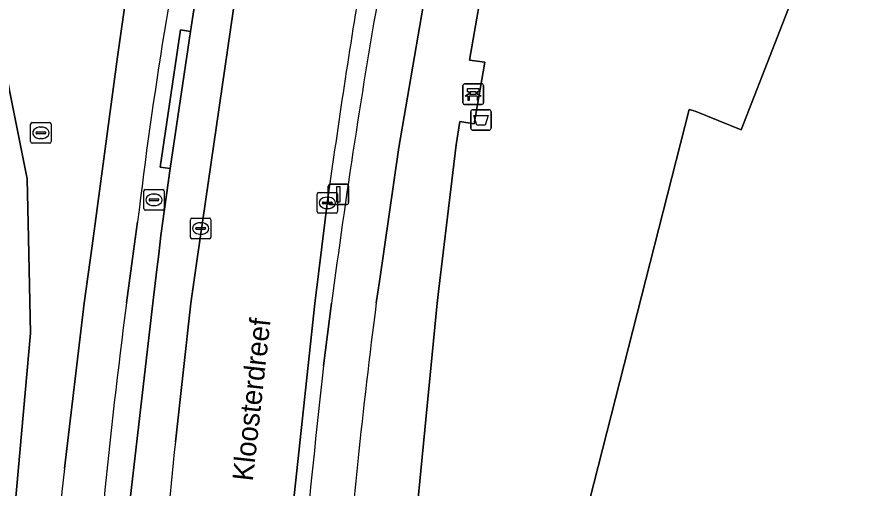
# Model space of a CAD drawing. Extents: x 160023 to 161302, y 384750 to 385707.
# Drawn here: x 160798.88 to 160839.9, y 385100.23 to 385123.2 of the extents above; entities that cross this region are included whole.
import ezdxf

# ---------------------------------------------------------------- set-up
doc = ezdxf.new("R2010")
doc.units = 0
for name, color, linetype in [('IMGEO_Afvalbak', 7, 'Continuous'), ('IMGEO_Bank', 7, 'Continuous'), ('IMGEO_Erf', 7, 'Continuous'), ('IMGEO_Fietspad_open', 7, 'Continuous'), ('IMGEO_Kolk', 7, 'Continuous'), ('IMGEO_Lichtmast', 7, 'Continuous'), ('IMGEO_Openbare_ruimte_label', 7, 'Continuous'), ('IMGEO_Pand', 7, 'Continuous'), ('IMGEO_Parkeervlak_open', 7, 'Continuous'), ('IMGEO_Rijbaan_lokaal_gesloten', 7, 'Continuous'), ('IMGEO_Rioolput', 7, 'Continuous'), ('IMGEO_Verkeerseiland_open', 7, 'Continuous'), ('IMGEO_Voetpad_open', 7, 'Continuous')]:
    doc.layers.add(name, color=color, linetype=linetype)

msp = doc.modelspace()

# ---------------------------------------------------------------- linework, layer by layer
at = {"layer": 'IMGEO_Afvalbak'}
for p, q in [((160821.015, 385117.773), (160821.015, 385118.573)), ((160821.015, 385118.573), (160821.015, 385117.773)), ((160821.115, 385118.673), (160821.905, 385118.673)), ((160821.905, 385118.673), (160821.115, 385118.673)), ((160822.005, 385118.573), (160822.005, 385117.773)), ((160822.005, 385117.773), (160822.005, 385118.573)), ((160821.905, 385117.673), (160821.115, 385117.673)), ((160821.115, 385117.673), (160821.905, 385117.673))]:
    msp.add_line(p, q, dxfattribs=at)
msp.add_lwpolyline([(160821.158, 385118.387), (160821.862, 385118.387), (160821.713, 385117.917), (160821.307, 385117.917), (160821.158, 385118.387)], dxfattribs=at)
for centre, start, end in [((160821.115, 385118.573), 90, 180), ((160821.115, 385118.573), 90, 180), ((160821.905, 385118.573), 0, 90), ((160821.905, 385118.573), 360, 90), ((160821.115, 385117.773), 180, 270), ((160821.115, 385117.773), 180, 270), ((160821.905, 385117.773), 270, 0), ((160821.905, 385117.773), 270, 0)]:
    msp.add_arc(centre, 0.1, start, end, dxfattribs=at)
at = {"layer": 'IMGEO_Bank'}
for p, q in [((160820.631, 385119.004), (160820.631, 385119.845)), ((160820.631, 385119.845), (160820.631, 385119.004)), ((160820.706, 385119.929), (160821.547, 385119.929)), ((160821.547, 385119.929), (160820.706, 385119.929)), ((160821.631, 385119.854), (160821.631, 385119.013)), ((160821.631, 385119.013), (160821.631, 385119.854)), ((160821.328, 385119.327), (160820.935, 385119.327)), ((160820.94, 385119.435), (160820.94, 385119.541)), ((160820.984, 385119.541), (160820.984, 385119.435)), ((160821.272, 385119.547), (160820.99, 385119.547)), ((160820.99, 385119.429), (160821.272, 385119.429)), ((160821.278, 385119.435), (160821.278, 385119.541)), ((160821.322, 385119.541), (160821.322, 385119.435)), ((160821.556, 385118.929), (160820.715, 385118.929)), ((160820.715, 385118.929), (160821.556, 385118.929))]:
    msp.add_line(p, q, dxfattribs=at)
for points in [[(160820.934, 385119.547), (160820.848, 385119.547), (160820.848, 385119.708), (160821.411, 385119.708), (160821.411, 385119.547), (160821.328, 385119.547)], [(160820.878, 385119.327), (160820.736, 385119.327), (160820.848, 385119.429), (160820.934, 385119.429)], [(160820.928, 385119.32), (160820.928, 385119.113), (160820.885, 385119.113), (160820.885, 385119.32)], [(160821.328, 385119.429), (160821.411, 385119.429), (160821.523, 385119.327), (160821.384, 385119.327)], [(160821.378, 385119.32), (160821.378, 385119.113), (160821.334, 385119.113), (160821.334, 385119.32)]]:
    msp.add_lwpolyline(points, dxfattribs=at)
for centre, radius, start, end in [((160820.709, 385119.851), 0.0779, 92.4484, 184.2845), ((160820.709, 385119.851), 0.0779, 92.4484, 184.2845), ((160821.553, 385119.851), 0.0779, 2.4484, 94.2845), ((160821.553, 385119.851), 0.0779, 2.4484, 94.2845), ((160820.878, 385119.32), 0.00671, 2.8957, 87.1043), ((160820.935, 385119.32), 0.00671, 92.8957, 177.1043), ((160820.933, 385119.54), 0.00671, 2.8957, 87.1043), ((160820.933, 385119.436), 0.00671, 272.8957, 357.1043), ((160820.99, 385119.54), 0.00671, 92.8957, 177.1043), ((160820.99, 385119.436), 0.00671, 182.8957, 267.1043), ((160821.272, 385119.54), 0.00671, 2.8957, 87.1043), ((160821.272, 385119.436), 0.00671, 272.8957, 357.1043), ((160821.329, 385119.54), 0.00671, 92.8957, 177.1043), ((160821.329, 385119.436), 0.00671, 182.8957, 267.1043), ((160821.327, 385119.32), 0.00671, 2.8957, 87.1043), ((160821.384, 385119.32), 0.00671, 92.8957, 177.1043), ((160820.709, 385119.007), 0.0779, 182.4484, 274.2845), ((160820.709, 385119.007), 0.0779, 182.4484, 274.2845), ((160821.553, 385119.007), 0.0779, 272.4484, 4.2845), ((160821.553, 385119.007), 0.0779, 272.4484, 4.2845)]:
    msp.add_arc(centre, radius, start, end, dxfattribs=at)
at = {"layer": 'IMGEO_Erf'}
for points in [[(160824.319, 385136.352), (160823.19, 385132.691), (160821.777, 385125.837), (160820.943, 385121.086), (160821.701, 385120.986), (160821.183, 385117.99), (160820.479, 385118.092), (160820.3, 385116.961), (160819.462, 385109.952), (160819.377, 385109.239), (160817.97, 385094.915), (160817.493, 385086.73), (160817.158, 385080.978)], [(160823.383, 385078.895), (160825.129, 385086.062), (160823.429, 385086.384), (160831.653, 385118.678), (160831.957, 385118.596), (160834.191, 385117.684), (160838.006, 385127.449), (160838.119, 385127.737), (160840.266, 385126.91)], [(160797.819, 385088.71), (160799.541, 385107.79), (160799.447, 385112.419), (160799.389, 385115.305), (160798.53, 385119.6)]]:
    msp.add_lwpolyline(points, dxfattribs=at)
at = {"layer": 'IMGEO_Fietspad_open'}
for points in [[(160816.408, 385109.267), (160816.558, 385110.31), (160817.498, 385116.828), (160820.912, 385136.652), (160822.632, 385143.017)], [(160806.987, 385140.009), (160806.812, 385140.089), (160805.158, 385130.84), (160803.792, 385121.253), (160802.547, 385112.037), (160802.171, 385109.249), (160801.198, 385101.19)], [(160804.227, 385109.257), (160804.575, 385111.787), (160804.771, 385113.217)], [(160814.228, 385109.249), (160813.839, 385106.188)]]:
    msp.add_lwpolyline(points, dxfattribs=at)
for centre, radius, start, end in [((161027.665, 385086.62), 224.476, 168.44398, 173.19524), ((161166.075, 385063.236), 354.843, 169.99067, 172.54944), ((161099.837, 385070.616), 298.125, 172.55272, 176.31071), ((161094.777, 385072.862), 280.74, 172.54923, 175.72144), ((161213.426, 385060.359), 402.207, 173.45727, 176.16098), ((161187.795, 385060.79), 388.702, 174.03418, 176.72148)]:
    msp.add_arc(centre, radius, start, end, dxfattribs=at)
at = {"layer": 'IMGEO_Kolk'}
for p, q in [((160799.629, 385118.044), (160800.481, 385118.044)), ((160799.554, 385117.118), (160799.554, 385117.97)), ((160799.856, 385117.587), (160800.254, 385117.587)), ((160800.042, 385117.824), (160800.067, 385117.824)), ((160800.555, 385117.97), (160800.555, 385117.118)), ((160799.813, 385117.538), (160799.813, 385117.55)), ((160800.251, 385117.501), (160799.853, 385117.501)), ((160800.065, 385117.264), (160800.04, 385117.264)), ((160800.297, 385117.55), (160800.297, 385117.538)), ((160800.481, 385117.044), (160799.629, 385117.044)), ((160813.519, 385113.706), (160813.519, 385114.558)), ((160813.594, 385114.632), (160814.446, 385114.632)), ((160814.007, 385114.412), (160814.032, 385114.412)), ((160814.52, 385114.558), (160814.52, 385113.706)), ((160813.778, 385114.126), (160813.778, 385114.138)), ((160814.216, 385114.089), (160813.818, 385114.089)), ((160813.821, 385114.175), (160814.219, 385114.175)), ((160814.262, 385114.138), (160814.262, 385114.126)), ((160814.446, 385113.632), (160813.594, 385113.632)), ((160814.03, 385113.852), (160814.005, 385113.852)), ((160807.343, 385112.461), (160807.343, 385113.313)), ((160807.418, 385113.387), (160808.27, 385113.387)), ((160807.831, 385113.167), (160807.856, 385113.167)), ((160808.344, 385113.313), (160808.344, 385112.461)), ((160807.602, 385112.881), (160807.602, 385112.893)), ((160808.04, 385112.844), (160807.642, 385112.844)), ((160807.645, 385112.93), (160808.043, 385112.93)), ((160808.086, 385112.893), (160808.086, 385112.881)), ((160808.27, 385112.387), (160807.418, 385112.387)), ((160807.854, 385112.607), (160807.829, 385112.607))]:
    msp.add_line(p, q, dxfattribs=at)
for points in [[(160799.629, 385118.044), (160800.481, 385118.044)], [(160799.554, 385117.118), (160799.554, 385117.97)], [(160800.555, 385117.97), (160800.555, 385117.118)], [(160800.481, 385117.044), (160799.629, 385117.044)], [(160813.519, 385113.706), (160813.519, 385114.558)], [(160813.594, 385114.632), (160814.446, 385114.632)], [(160814.52, 385114.558), (160814.52, 385113.706)], [(160814.446, 385113.632), (160813.594, 385113.632)], [(160807.343, 385112.461), (160807.343, 385113.313)], [(160807.418, 385113.387), (160808.27, 385113.387)], [(160808.344, 385113.313), (160808.344, 385112.461)], [(160808.27, 385112.387), (160807.418, 385112.387)]]:
    msp.add_lwpolyline(points, dxfattribs=at)
for centre, radius, start, end in [((160799.631, 385117.968), 0.0765, 91.552, 178.448), ((160799.631, 385117.968), 0.0765, 91.552, 178.448), ((160800.479, 385117.968), 0.0765, 1.552, 88.448), ((160800.479, 385117.968), 0.0765, 1.552, 88.448), ((160799.853, 385117.547), 0.0403, 85.8775, 175.7526), ((160800.258, 385117.549), 0.0386, 1.7309, 96.639), ((160799.85, 385117.537), 0.0366, 178.938, 274.7102), ((160800.254, 385117.544), 0.043, 264.8664, 352.4533), ((160799.631, 385117.12), 0.0765, 181.552, 268.448), ((160799.631, 385117.12), 0.0765, 181.552, 268.448), ((160800.479, 385117.12), 0.0765, 271.552, 358.448), ((160800.479, 385117.12), 0.0765, 271.552, 358.448), ((160813.596, 385114.556), 0.0765, 91.552, 178.448), ((160813.596, 385114.556), 0.0765, 91.552, 178.448), ((160814.444, 385114.556), 0.0765, 1.552, 88.448), ((160814.444, 385114.556), 0.0765, 1.552, 88.448), ((160813.818, 385114.135), 0.0403, 85.8775, 175.7526), ((160813.815, 385114.125), 0.0366, 178.938, 274.7102), ((160814.219, 385114.132), 0.043, 264.8664, 352.4533), ((160814.223, 385114.137), 0.0386, 1.7309, 96.639), ((160813.596, 385113.708), 0.0765, 181.552, 268.448), ((160813.596, 385113.708), 0.0765, 181.552, 268.448), ((160814.444, 385113.708), 0.0765, 271.552, 358.448), ((160814.444, 385113.708), 0.0765, 271.552, 358.448), ((160807.42, 385113.311), 0.0765, 91.552, 178.448), ((160807.42, 385113.311), 0.0765, 91.552, 178.448), ((160808.268, 385113.311), 0.0765, 1.552, 88.448), ((160808.268, 385113.311), 0.0765, 1.552, 88.448), ((160807.642, 385112.89), 0.0403, 85.8775, 175.7526), ((160807.639, 385112.88), 0.0366, 178.938, 274.7102), ((160808.043, 385112.887), 0.043, 264.8664, 352.4533), ((160808.047, 385112.892), 0.0386, 1.7309, 96.639), ((160807.42, 385112.463), 0.0765, 181.552, 268.448), ((160807.42, 385112.463), 0.0765, 181.552, 268.448), ((160808.268, 385112.463), 0.0765, 271.552, 358.448), ((160808.268, 385112.463), 0.0765, 271.552, 358.448)]:
    msp.add_arc(centre, radius, start, end, dxfattribs=at)
for centre, major_axis, ratio, start_param, end_param in [((160800.041, 385117.544), (-0.387, 0.002), 0.722429, 4.712389, 7.853982), ((160800.066, 385117.544), (-0.39, 0.002), 0.717154, 1.570796, 4.712389), ((160814.006, 385114.132), (-0.387, 0.002), 0.722429, 4.712389, 7.853982), ((160814.031, 385114.132), (-0.39, 0.002), 0.717154, 1.570796, 4.712389), ((160807.83, 385112.887), (-0.387, 0.002), 0.722429, 4.712389, 7.853982), ((160807.855, 385112.887), (-0.39, 0.002), 0.717154, 1.570796, 4.712389)]:
    msp.add_ellipse(centre, major_axis=major_axis, ratio=ratio, start_param=start_param, end_param=end_param, dxfattribs=at)
at = {"layer": 'IMGEO_Lichtmast'}
for p, q in [((160814.064, 385114.148), (160814.064, 385114.948)), ((160814.064, 385114.948), (160814.064, 385114.148)), ((160814.164, 385115.048), (160814.954, 385115.048)), ((160814.954, 385115.048), (160814.164, 385115.048)), ((160815.054, 385114.948), (160815.054, 385114.148)), ((160815.054, 385114.148), (160815.054, 385114.948)), ((160814.954, 385114.048), (160814.164, 385114.048)), ((160814.164, 385114.048), (160814.954, 385114.048))]:
    msp.add_line(p, q, dxfattribs=at)
msp.add_lwpolyline([(160814.484, 385114.923), (160814.634, 385114.923), (160814.634, 385114.173), (160814.484, 385114.173), (160814.484, 385114.923)], dxfattribs=at)
for centre, start, end in [((160814.164, 385114.948), 90, 180), ((160814.164, 385114.948), 90, 180), ((160814.954, 385114.948), 0, 90), ((160814.954, 385114.948), 360, 90), ((160814.164, 385114.148), 180, 270), ((160814.164, 385114.148), 180, 270), ((160814.954, 385114.148), 270, 0), ((160814.954, 385114.148), 270, 0)]:
    msp.add_arc(centre, 0.1, start, end, dxfattribs=at)
at = {"layer": 'IMGEO_Pand'}
msp.add_lwpolyline([(160840.266, 385126.91), (160838.119, 385127.737), (160838.006, 385127.449), (160834.191, 385117.684), (160831.957, 385118.596), (160831.653, 385118.678), (160823.429, 385086.384), (160825.129, 385086.062), (160828.342, 385085.452), (160833.816, 385084.412), (160838.252, 385083.57), (160839.18, 385086.042), (160843.624, 385084.303)], dxfattribs=at)
at = {"layer": 'IMGEO_Parkeervlak_open'}
for points in [[(160806.609, 385102.491), (160807.364, 385109.255), (160807.671, 385111.405), (160809.428, 385123.468), (160810.322, 385129.05)], [(160807.974, 385126.459), (160807.837, 385125.663), (160807.356, 385122.484), (160806.362, 385115.806), (160805.907, 385112.544), (160805.797, 385111.636), (160805.707, 385110.893), (160805.51, 385109.241), (160804.043, 385096.613), (160803.257, 385086.284)]]:
    msp.add_lwpolyline(points, dxfattribs=at)
msp.add_arc((161115.888, 385069.462), 311.037, 173.9043, 176.91543, dxfattribs=at)
at = {"layer": 'IMGEO_Rijbaan_lokaal_gesloten'}
for points in [[(160815.783, 385125.717), (160816.313, 385128.431), (160810.382, 385129.466), (160810.322, 385129.05), (160809.428, 385123.468), (160807.671, 385111.405), (160807.364, 385109.255), (160806.609, 385102.491)], [(160810.365, 385063.127), (160810.349, 385065.915), (160810.447, 385069.976), (160810.443, 385070.203), (160810.543, 385074.456), (160810.705, 385078.456), (160810.741, 385079.241), (160811.204, 385087.519), (160811.372, 385089.77), (160811.529, 385091.725), (160813.411, 385109.224), (160813.592, 385110.675), (160814.083, 385114.629)]]:
    msp.add_lwpolyline(points, dxfattribs=at)
for centre, radius, start, end in [((161171.8, 385065.459), 361.08, 170.39332, 172.17338), ((161115.888, 385069.462), 311.037, 173.9043, 176.91543)]:
    msp.add_arc(centre, radius, start, end, dxfattribs=at)
at = {"layer": 'IMGEO_Rioolput'}
for p, q in [((160805.067, 385113.854), (160805.067, 385114.706)), ((160805.142, 385114.78), (160805.994, 385114.78)), ((160806.068, 385114.706), (160806.068, 385113.854)), ((160805.326, 385114.274), (160805.326, 385114.286)), ((160805.369, 385114.323), (160805.767, 385114.323)), ((160805.555, 385114.56), (160805.58, 385114.56)), ((160805.81, 385114.286), (160805.81, 385114.274)), ((160805.764, 385114.237), (160805.366, 385114.237)), ((160805.578, 385114), (160805.553, 385114)), ((160805.994, 385113.78), (160805.142, 385113.78))]:
    msp.add_line(p, q, dxfattribs=at)
for points in [[(160805.067, 385113.854), (160805.067, 385114.706)], [(160805.142, 385114.78), (160805.994, 385114.78)], [(160806.068, 385114.706), (160806.068, 385113.854)], [(160805.994, 385113.78), (160805.142, 385113.78)]]:
    msp.add_lwpolyline(points, dxfattribs=at)
for centre, radius, start, end in [((160805.144, 385114.704), 0.0765, 91.552, 178.448), ((160805.144, 385114.704), 0.0765, 91.552, 178.448), ((160805.992, 385114.704), 0.0765, 1.552, 88.448), ((160805.992, 385114.704), 0.0765, 1.552, 88.448), ((160805.366, 385114.283), 0.0403, 85.8775, 175.7526), ((160805.771, 385114.285), 0.0386, 1.7309, 96.639), ((160805.363, 385114.273), 0.0366, 178.938, 274.7102), ((160805.767, 385114.28), 0.043, 264.8664, 352.4533), ((160805.144, 385113.856), 0.0765, 181.552, 268.448), ((160805.144, 385113.856), 0.0765, 181.552, 268.448), ((160805.992, 385113.856), 0.0765, 271.552, 358.448), ((160805.992, 385113.856), 0.0765, 271.552, 358.448)]:
    msp.add_arc(centre, radius, start, end, dxfattribs=at)
for centre, major_axis, ratio, start_param, end_param in [((160805.554, 385114.28), (-0.387, 0.002), 0.722429, 4.712389, 7.853982), ((160805.579, 385114.28), (-0.39, 0.002), 0.717154, 1.570796, 4.712389)]:
    msp.add_ellipse(centre, major_axis=major_axis, ratio=ratio, start_param=start_param, end_param=end_param, dxfattribs=at)
at = {"layer": 'IMGEO_Verkeerseiland_open'}
for points in [[(160803.257, 385086.284), (160804.043, 385096.613), (160805.51, 385109.241), (160805.707, 385110.893), (160805.797, 385111.636), (160805.907, 385112.544), (160806.362, 385115.806), (160805.868, 385115.879), (160806.862, 385122.557), (160807.356, 385122.484), (160807.837, 385125.663), (160807.974, 385126.459)], [(160814.083, 385114.629), (160813.592, 385110.675), (160813.411, 385109.224), (160811.529, 385091.725), (160811.372, 385089.77), (160811.821, 385089.747), (160811.177, 385079.185), (160810.741, 385079.241), (160810.705, 385078.456), (160810.543, 385074.456), (160810.443, 385070.203), (160810.447, 385069.976), (160810.946, 385069.971), (160810.865, 385063.123), (160810.365, 385063.127)], [(160804.771, 385113.217), (160804.575, 385111.787), (160804.227, 385109.257)], [(160813.839, 385106.188), (160814.228, 385109.249)]]:
    msp.add_lwpolyline(points, dxfattribs=at)
for centre, radius, start, end in [((161027.665, 385086.62), 224.476, 168.44398, 173.19524), ((161171.8, 385065.459), 361.08, 170.39332, 172.17338), ((161166.075, 385063.236), 354.843, 169.99067, 172.54944), ((161099.837, 385070.616), 298.125, 172.55272, 176.31071), ((161213.426, 385060.359), 402.207, 173.45727, 176.16098)]:
    msp.add_arc(centre, radius, start, end, dxfattribs=at)
at = {"layer": 'IMGEO_Voetpad_open'}
for points in [[(160822.632, 385143.017), (160820.912, 385136.652), (160817.498, 385116.828), (160816.558, 385110.31), (160816.408, 385109.267)], [(160803.977, 385140.68), (160799.602, 385140.764), (160799.425, 385140.811), (160798.47, 385141.06), (160794.657, 385140.88), (160794.933, 385139.36), (160796.526, 385130.565), (160796.616, 385130.065), (160798.53, 385119.6), (160799.389, 385115.305), (160799.447, 385112.419), (160799.541, 385107.79), (160797.819, 385088.71), (160797.458, 385082.965), (160797.377, 385079.267), (160796.85, 385054.044), (160796.824, 385052.787), (160796.968, 385048.897), (160797.085, 385040.973), (160798.825, 385021.689), (160798.965, 385020.142), (160800.781, 385000), (160801.456, 384992.515), (160801.944, 384989.326)], [(160802.171, 385109.249), (160802.547, 385112.037), (160803.792, 385121.253), (160805.158, 385130.84), (160806.812, 385140.089)], [(160817.802, 385020.416), (160817.623, 385040.483), (160817.532, 385046.218), (160817.328, 385059.309), (160817.208, 385064.878), (160817.165, 385078.876), (160817.158, 385080.978), (160817.493, 385086.73), (160817.97, 385094.915), (160819.377, 385109.239), (160819.462, 385109.952), (160820.3, 385116.961), (160820.479, 385118.092), (160821.183, 385117.99), (160821.701, 385120.986), (160820.943, 385121.086), (160821.777, 385125.837), (160823.19, 385132.691)], [(160801.198, 385101.19), (160802.171, 385109.249)]]:
    msp.add_lwpolyline(points, dxfattribs=at)
msp.add_lwpolyline([(160806.362, 385115.806), (160807.356, 385122.484), (160806.862, 385122.557), (160805.868, 385115.879)], close=True, dxfattribs=at)
for centre, radius, start, end in [((161094.777, 385072.862), 280.74, 172.54923, 175.72144), ((161187.795, 385060.79), 388.702, 174.03418, 176.72148)]:
    msp.add_arc(centre, radius, start, end, dxfattribs=at)

# ---------------------------------------------------------------- texts
at = {"layer": 'IMGEO_Openbare_ruimte_label'}
msp.add_text('Kloosterdreef', height=1, rotation=83.6851, dxfattribs=at).set_placement((160810.382, 385100.544))

doc.saveas('drawing.dxf')
